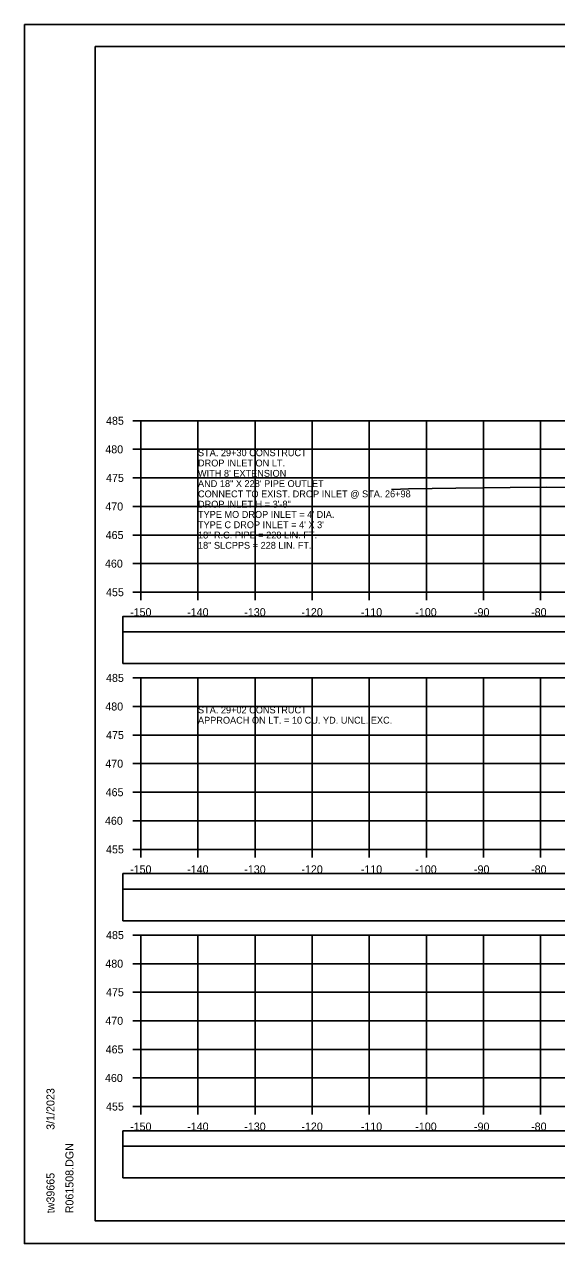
# Model space of a CAD drawing. Extents: x 1371057 to 1372761, y 380005 to 390517.
# Drawn here: x 1371390.5 to 1371483.7, y 380005.1 to 380218.4 of the extents above; entities that cross this region are included whole.
import ezdxf

# ---------------------------------------------------------------- set-up
doc = ezdxf.new("R2010")
doc.units = 0
for name, color, linetype in [('R_Axis', 7, 'Continuous'), ('R_Axis Annot', 7, 'Continuous'), ('R_Border', 7, 'Continuous'), ('R_Detour', 7, 'Continuous'), ('R_Dimension', 7, 'Continuous'), ('R_Exist Surface', 7, 'Continuous'), ('R_Grid', 7, 'Continuous'), ('R_No Plot', 7, 'Continuous'), ('R_Water Annot', 7, 'Continuous')]:
    doc.layers.add(name, color=color, linetype=linetype)

msp = doc.modelspace()

# ---------------------------------------------------------------- linework, layer by layer
at = {"layer": 'R_Axis'}
for p, q in [((1371409.47, 380149.06), (1371410.87, 380149.06)), ((1371410.87, 380119.06), (1371410.87, 380149.06)), ((1371409.47, 380144.06), (1371410.87, 380144.06)), ((1371409.47, 380139.06), (1371410.87, 380139.06)), ((1371409.47, 380134.06), (1371410.87, 380134.06)), ((1371409.47, 380129.06), (1371410.87, 380129.06)), ((1371409.47, 380124.06), (1371410.87, 380124.06)), ((1371409.47, 380119.06), (1371410.87, 380119.06)), ((1371410.87, 380119.06), (1371710.87, 380119.06)), ((1371410.87, 380117.66), (1371410.87, 380119.06)), ((1371420.87, 380117.66), (1371420.87, 380119.06)), ((1371430.87, 380117.66), (1371430.87, 380119.06)), ((1371440.87, 380117.66), (1371440.87, 380119.06)), ((1371450.87, 380117.66), (1371450.87, 380119.06)), ((1371460.87, 380117.66), (1371460.87, 380119.06)), ((1371470.87, 380117.66), (1371470.87, 380119.06)), ((1371480.87, 380117.66), (1371480.87, 380119.06)), ((1371409.47, 380104.06), (1371410.87, 380104.06)), ((1371410.87, 380074.06), (1371410.87, 380104.06)), ((1371409.47, 380099.06), (1371410.87, 380099.06)), ((1371409.47, 380094.06), (1371410.87, 380094.06)), ((1371409.47, 380089.06), (1371410.87, 380089.06)), ((1371409.47, 380084.06), (1371410.87, 380084.06)), ((1371409.47, 380079.06), (1371410.87, 380079.06)), ((1371409.47, 380074.06), (1371410.87, 380074.06)), ((1371410.87, 380074.06), (1371710.87, 380074.06)), ((1371410.87, 380072.66), (1371410.87, 380074.06)), ((1371420.87, 380072.66), (1371420.87, 380074.06)), ((1371430.87, 380072.66), (1371430.87, 380074.06)), ((1371440.87, 380072.66), (1371440.87, 380074.06)), ((1371450.87, 380072.66), (1371450.87, 380074.06)), ((1371460.87, 380072.66), (1371460.87, 380074.06)), ((1371470.87, 380072.66), (1371470.87, 380074.06)), ((1371480.87, 380072.66), (1371480.87, 380074.06)), ((1371409.47, 380059.06), (1371410.87, 380059.06)), ((1371410.87, 380029.06), (1371410.87, 380059.06)), ((1371409.47, 380054.06), (1371410.87, 380054.06)), ((1371409.47, 380049.06), (1371410.87, 380049.06)), ((1371409.47, 380044.06), (1371410.87, 380044.06)), ((1371409.47, 380039.06), (1371410.87, 380039.06)), ((1371409.47, 380034.06), (1371410.87, 380034.06)), ((1371409.47, 380029.06), (1371410.87, 380029.06)), ((1371410.87, 380029.06), (1371710.87, 380029.06)), ((1371410.87, 380027.66), (1371410.87, 380029.06)), ((1371420.87, 380027.66), (1371420.87, 380029.06)), ((1371430.87, 380027.66), (1371430.87, 380029.06)), ((1371440.87, 380027.66), (1371440.87, 380029.06)), ((1371450.87, 380027.66), (1371450.87, 380029.06)), ((1371460.87, 380027.66), (1371460.87, 380029.06)), ((1371470.87, 380027.66), (1371470.87, 380029.06)), ((1371480.87, 380027.66), (1371480.87, 380029.06))]:
    msp.add_line(p, q, dxfattribs=at)
at = {"layer": 'R_Border'}
for p, q in [((1371402.87, 380214.52), (1371719.05, 380214.52)), ((1371402.87, 380009.06), (1371402.87, 380214.52)), ((1371402.87, 380009.06), (1371402.87, 380009.06)), ((1371719.05, 380009.06), (1371402.87, 380009.06))]:
    msp.add_line(p, q, dxfattribs=at)
at = {"layer": 'R_Detour'}
for points in [[(1371407.72, 380112.11), (1371714.03, 380112.11), (1371714.03, 380114.81), (1371407.72, 380114.81)], [(1371407.72, 380067.11), (1371714.03, 380067.11), (1371714.03, 380069.81), (1371407.72, 380069.81)], [(1371407.72, 380022.11), (1371714.03, 380022.11), (1371714.03, 380024.81), (1371407.72, 380024.81)], [(1371407.72, 380016.58), (1371714.03, 380016.58), (1371714.03, 380022.11), (1371407.72, 380022.11)]]:
    msp.add_lwpolyline(points, close=True, dxfattribs=at)
at = {"layer": 'R_Dimension'}
for points in [[(1371407.72, 380106.58), (1371714.03, 380106.58), (1371714.03, 380112.11), (1371407.72, 380112.11)], [(1371407.72, 380061.58), (1371714.03, 380061.58), (1371714.03, 380067.11), (1371407.72, 380067.11)]]:
    msp.add_lwpolyline(points, close=True, dxfattribs=at)
at = {"layer": 'R_Exist Surface'}
msp.add_lwpolyline([(1371454.74, 380137.01), (1371456.36, 380137.09), (1371457.75, 380137.17), (1371466.03, 380137.24), (1371475.56, 380137.39), (1371481.85, 380137.45), (1371488.76, 380137.4)], dxfattribs=at)
at = {"layer": 'R_Grid'}
for p, q in [((1371410.87, 380149.06), (1371710.87, 380149.06)), ((1371410.87, 380119.06), (1371410.87, 380149.06)), ((1371420.87, 380119.06), (1371420.87, 380149.06)), ((1371430.87, 380119.06), (1371430.87, 380149.06)), ((1371440.87, 380119.06), (1371440.87, 380149.06)), ((1371450.87, 380119.06), (1371450.87, 380149.06)), ((1371460.87, 380119.06), (1371460.87, 380149.06)), ((1371470.87, 380119.06), (1371470.87, 380149.06)), ((1371480.87, 380119.06), (1371480.87, 380149.06)), ((1371410.87, 380144.06), (1371710.87, 380144.06)), ((1371410.87, 380139.06), (1371710.87, 380139.06)), ((1371410.87, 380134.06), (1371710.87, 380134.06)), ((1371410.87, 380129.06), (1371710.87, 380129.06)), ((1371410.87, 380124.06), (1371710.87, 380124.06)), ((1371410.87, 380119.06), (1371710.87, 380119.06)), ((1371410.87, 380104.06), (1371710.87, 380104.06)), ((1371410.87, 380074.06), (1371410.87, 380104.06)), ((1371420.87, 380074.06), (1371420.87, 380104.06)), ((1371430.87, 380074.06), (1371430.87, 380104.06)), ((1371440.87, 380074.06), (1371440.87, 380104.06)), ((1371450.87, 380074.06), (1371450.87, 380104.06)), ((1371460.87, 380074.06), (1371460.87, 380104.06)), ((1371470.87, 380074.06), (1371470.87, 380104.06)), ((1371480.87, 380074.06), (1371480.87, 380104.06)), ((1371410.87, 380099.06), (1371710.87, 380099.06)), ((1371410.87, 380094.06), (1371710.87, 380094.06)), ((1371410.87, 380089.06), (1371710.87, 380089.06)), ((1371410.87, 380084.06), (1371710.87, 380084.06)), ((1371410.87, 380079.06), (1371710.87, 380079.06)), ((1371410.87, 380074.06), (1371710.87, 380074.06)), ((1371410.87, 380059.06), (1371710.87, 380059.06)), ((1371410.87, 380029.06), (1371410.87, 380059.06)), ((1371410.87, 380059.06), (1371710.87, 380059.06)), ((1371410.87, 380029.06), (1371410.87, 380059.06)), ((1371420.87, 380029.06), (1371420.87, 380059.06)), ((1371420.87, 380029.06), (1371420.87, 380059.06)), ((1371430.87, 380029.06), (1371430.87, 380059.06)), ((1371430.87, 380029.06), (1371430.87, 380059.06)), ((1371440.87, 380029.06), (1371440.87, 380059.06)), ((1371440.87, 380029.06), (1371440.87, 380059.06)), ((1371450.87, 380029.06), (1371450.87, 380059.06)), ((1371450.87, 380029.06), (1371450.87, 380059.06)), ((1371460.87, 380029.06), (1371460.87, 380059.06)), ((1371460.87, 380029.06), (1371460.87, 380059.06)), ((1371470.87, 380029.06), (1371470.87, 380059.06)), ((1371470.87, 380029.06), (1371470.87, 380059.06)), ((1371480.87, 380029.06), (1371480.87, 380059.06)), ((1371480.87, 380029.06), (1371480.87, 380059.06)), ((1371410.87, 380054.06), (1371710.87, 380054.06)), ((1371410.87, 380054.06), (1371710.87, 380054.06)), ((1371410.87, 380049.06), (1371710.87, 380049.06)), ((1371410.87, 380049.06), (1371710.87, 380049.06)), ((1371410.87, 380044.06), (1371710.87, 380044.06)), ((1371410.87, 380044.06), (1371710.87, 380044.06)), ((1371410.87, 380039.06), (1371710.87, 380039.06)), ((1371410.87, 380039.06), (1371710.87, 380039.06)), ((1371410.87, 380034.06), (1371710.87, 380034.06)), ((1371410.87, 380034.06), (1371710.87, 380034.06)), ((1371410.87, 380029.06), (1371710.87, 380029.06)), ((1371410.87, 380029.06), (1371710.87, 380029.06))]:
    msp.add_line(p, q, dxfattribs=at)
at = {"layer": 'R_No Plot'}
for p, q in [((1371390.47, 380218.41), (1371723.8, 380218.41)), ((1371390.47, 380005.08), (1371723.8, 380005.08))]:
    msp.add_line(p, q, dxfattribs=at)
for points in [[(1371390.46, 380218.41), (1371723.8, 380218.41), (1371723.8, 380005.08), (1371390.46, 380005.08)], [(1371636.79, 380214.52), (1371656.41, 380214.52), (1371656.41, 380204.64), (1371672.52, 380204.64), (1371695.72, 380204.64), (1371695.84, 380176.48), (1371719.05, 380176.48), (1371719.05, 380009.06), (1371402.87, 380009.06), (1371402.87, 380214.52)]]:
    msp.add_lwpolyline(points, close=True, dxfattribs=at)

# ---------------------------------------------------------------- texts
at = {"layer": 'R_Axis Annot'}
for s, p in [('485', (1371404.77, 380148.36)), ('480', (1371404.64, 380143.36)), ('475', (1371404.77, 380138.36)), ('470', (1371404.64, 380133.36)), ('465', (1371404.7, 380128.36)), ('460', (1371404.58, 380123.36)), ('455', (1371404.77, 380118.36)), ('-150', (1371408.98, 380114.86)), ('-140', (1371418.98, 380114.86)), ('-130', (1371428.98, 380114.86)), ('-120', (1371438.98, 380114.86)), ('-110', (1371449.38, 380114.86)), ('-100', (1371458.93, 380114.86)), ('-90', (1371469.21, 380114.86)), ('-80', (1371479.21, 380114.86)), ('485', (1371404.77, 380103.36)), ('480', (1371404.64, 380098.36)), ('475', (1371404.77, 380093.36)), ('470', (1371404.64, 380088.36)), ('465', (1371404.7, 380083.36)), ('460', (1371404.58, 380078.36)), ('455', (1371404.77, 380073.36)), ('-150', (1371408.98, 380069.86)), ('-140', (1371418.98, 380069.86)), ('-130', (1371428.98, 380069.86)), ('-120', (1371438.98, 380069.86)), ('-110', (1371449.38, 380069.86)), ('-100', (1371458.93, 380069.86)), ('-90', (1371469.21, 380069.86)), ('-80', (1371479.21, 380069.86)), ('485', (1371404.77, 380058.36)), ('480', (1371404.64, 380053.36)), ('475', (1371404.77, 380048.36)), ('470', (1371404.64, 380043.36)), ('465', (1371404.7, 380038.36)), ('460', (1371404.58, 380033.36)), ('455', (1371404.77, 380028.36)), ('-150', (1371408.98, 380024.86)), ('-140', (1371418.98, 380024.86)), ('-130', (1371428.98, 380024.86)), ('-120', (1371438.98, 380024.86)), ('-110', (1371449.38, 380024.86)), ('-100', (1371458.93, 380024.86)), ('-90', (1371469.21, 380024.86)), ('-80', (1371479.21, 380024.86))]:
    msp.add_text(s, height=1.4, dxfattribs=at).set_placement(p)
at = {"layer": 'R_Border'}
for s, p in [('3/1/2023', (1371395.74, 380024.99)), ('R061508.DGN', (1371399.06, 380010.38)), ('tw39665', (1371395.74, 380010.38))]:
    msp.add_text(s, height=1.4, rotation=90, dxfattribs=at).set_placement(p)
at = {"layer": 'R_Water Annot'}
for s, p in [('STA. 29+30 CONSTRUCT', (1371420.87, 380142.86)), ('DROP INLET ON LT.', (1371420.87, 380141.06)), ("WITH 8' EXTENSION", (1371420.87, 380139.26)), ('AND 18" X 228\' PIPE OUTLET', (1371420.87, 380137.46)), ('CONNECT TO EXIST. DROP INLET @ STA. 26+98', (1371420.87, 380135.66)), ('DROP INLET H = 3\'-8"', (1371420.87, 380133.86)), ("TYPE MO DROP INLET = 4' DIA.", (1371420.87, 380132.06)), ("TYPE C DROP INLET = 4' X 3'", (1371420.87, 380130.26)), ('18" R.C. PIPE = 228 LIN. FT.', (1371420.87, 380128.46)), ('18" SLCPPS = 228 LIN. FT.', (1371420.87, 380126.66)), ('APPROACH ON LT. = 10 CU. YD. UNCL. EXC.', (1371420.87, 380096.06)), ('STA. 29+02 CONSTRUCT', (1371420.87, 380097.86))]:
    msp.add_text(s, height=1.2, dxfattribs=at).set_placement(p)

doc.saveas('drawing.dxf')
